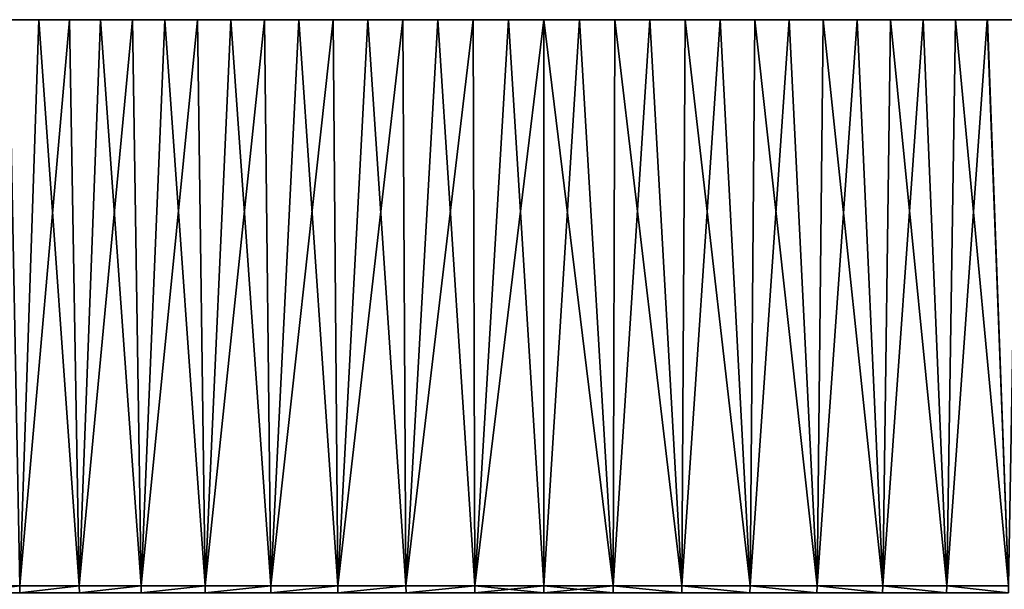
# Model space of a CAD drawing. Header units: metres. Extents: x -105 to 105, y -68 to 103.
# Tile 410 of 416: x 59 to 89, y 85 to 103. Entities that reach past the tile are written whole.
import ezdxf

# ---------------------------------------------------------------- set-up
doc = ezdxf.new("R2010")
doc.units = ezdxf.units.M
doc.layers.add('solid_FIT-BATH-150_SW0001_01', color=7, linetype='CONTINUOUS')

msp = doc.modelspace()

# ---------------------------------------------------------------- linework, layer by layer
at = {"layer": 'solid_FIT-BATH-150_SW0001_01'}
for points in [[(57.021729, 85.585892, -24.71978), (58.446777, 103.085892, -25.723272), (58.78083, 85.585892, -25.941141)], [(58.446777, 103.085892, -25.723272), (58.446823, 103.085892, 24.316305), (59.372124, 103.085892, 24.904428)], [(59.372086, 103.085892, -26.311399), (58.446777, 103.085892, -25.723272), (59.372124, 103.085892, 24.904428)], [(58.78083, 85.585892, -25.941141), (58.446777, 103.085892, -25.723272), (59.372086, 103.085892, -26.311399)], [(58.780521, 85.585892, 24.533945), (59.372124, 103.085892, 24.904428), (58.446823, 103.085892, 24.316305)], [(60.622257, 85.585892, 25.626722), (59.372124, 103.085892, 24.904428), (58.780521, 85.585892, 24.533945)], [(58.78083, 85.585892, -25.941141), (59.372086, 103.085892, -26.311399), (60.317551, 103.085892, -26.865026)], [(58.78083, 85.585892, -25.941141), (60.317551, 103.085892, -26.865026), (60.622581, 85.585892, -27.033895)], [(59.372086, 103.085892, -26.311399), (59.372124, 103.085892, 24.904428), (60.317589, 103.085892, 25.458052)], [(60.317551, 103.085892, -26.865026), (59.372086, 103.085892, -26.311399), (60.317589, 103.085892, 25.458052)], [(60.622257, 85.585892, 25.626722), (60.317589, 103.085892, 25.458052), (59.372124, 103.085892, 24.904428)], [(60.317551, 103.085892, -26.865026), (60.317589, 103.085892, 25.458052), (61.282196, 103.085892, 25.976435)], [(61.282154, 103.085892, -27.38341), (60.317551, 103.085892, -26.865026), (61.282196, 103.085892, 25.976435)], [(60.622581, 85.585892, -27.033895), (60.317551, 103.085892, -26.865026), (61.282154, 103.085892, -27.38341)], [(60.622257, 85.585892, 25.626722), (61.282196, 103.085892, 25.976435), (60.317589, 103.085892, 25.458052)], [(62.537262, 85.585892, 26.585331), (61.282196, 103.085892, 25.976435), (60.622257, 85.585892, 25.626722)], [(60.622581, 85.585892, -27.033895), (61.282154, 103.085892, -27.38341), (62.266331, 103.085892, -27.866907)], [(60.622581, 85.585892, -27.033895), (62.266331, 103.085892, -27.866907), (62.537594, 85.585892, -27.992479)], [(61.282154, 103.085892, -27.38341), (61.282196, 103.085892, 25.976435), (62.26638, 103.085892, 26.459932)], [(62.266331, 103.085892, -27.866907), (61.282154, 103.085892, -27.38341), (62.26638, 103.085892, 26.459932)], [(62.537262, 85.585892, 26.585331), (62.26638, 103.085892, 26.459932), (61.282196, 103.085892, 25.976435)], [(62.266331, 103.085892, -27.866907), (62.26638, 103.085892, 26.459932), (63.266399, 103.085892, 26.906689)], [(63.26635, 103.085892, -28.313663), (62.266331, 103.085892, -27.866907), (63.266399, 103.085892, 26.906689)], [(62.537594, 85.585892, -27.992479), (62.266331, 103.085892, -27.866907), (63.26635, 103.085892, -28.313663)], [(62.537262, 85.585892, 26.585331), (63.266399, 103.085892, 26.906689), (62.26638, 103.085892, 26.459932)], [(64.51577, 85.585892, 27.404879), (63.266399, 103.085892, 26.906689), (62.537262, 85.585892, 26.585331)], [(62.537594, 85.585892, -27.992479), (63.26635, 103.085892, -28.313663), (64.2827, 103.085892, -28.723749)], [(62.537594, 85.585892, -27.992479), (64.2827, 103.085892, -28.723749), (64.516113, 85.585892, -28.812004)], [(63.26635, 103.085892, -28.313663), (63.266399, 103.085892, 26.906689), (64.282753, 103.085892, 27.316772)], [(64.2827, 103.085892, -28.723749), (63.26635, 103.085892, -28.313663), (64.282753, 103.085892, 27.316772)], [(64.51577, 85.585892, 27.404879), (64.282753, 103.085892, 27.316772), (63.266399, 103.085892, 26.906689)], [(64.2827, 103.085892, -28.723749), (64.282753, 103.085892, 27.316772), (65.31424, 103.085892, 27.689861)], [(65.314194, 103.085892, -29.096844), (64.2827, 103.085892, -28.723749), (65.31424, 103.085892, 27.689861)], [(64.516113, 85.585892, -28.812004), (64.2827, 103.085892, -28.723749), (65.314194, 103.085892, -29.096844)], [(64.51577, 85.585892, 27.404879), (65.31424, 103.085892, 27.689861), (64.282753, 103.085892, 27.316772)], [(66.547699, 85.585892, 28.081196), (65.31424, 103.085892, 27.689861), (64.51577, 85.585892, 27.404879)], [(64.516113, 85.585892, -28.812004), (65.314194, 103.085892, -29.096844), (66.356903, 103.085892, -29.431469)], [(64.516113, 85.585892, -28.812004), (66.356903, 103.085892, -29.431469), (66.548058, 85.585892, -29.488297)], [(65.314194, 103.085892, -29.096844), (65.31424, 103.085892, 27.689861), (66.356941, 103.085892, 28.024485)], [(66.356903, 103.085892, -29.431469), (65.314194, 103.085892, -29.096844), (66.356941, 103.085892, 28.024485)], [(66.547699, 85.585892, 28.081196), (66.356941, 103.085892, 28.024485), (65.31424, 103.085892, 27.689861)], [(66.356903, 103.085892, -29.431469), (66.356941, 103.085892, 28.024485), (67.412239, 103.085892, 28.321005)], [(67.412209, 103.085892, -29.727993), (66.356903, 103.085892, -29.431469), (67.412239, 103.085892, 28.321005)], [(66.548058, 85.585892, -29.488297), (66.356903, 103.085892, -29.431469), (67.412209, 103.085892, -29.727993)], [(66.547699, 85.585892, 28.081196), (67.412239, 103.085892, 28.321005), (66.356941, 103.085892, 28.024485)], [(68.622726, 85.585892, 28.61084), (67.412239, 103.085892, 28.321005), (66.547699, 85.585892, 28.081196)], [(66.548058, 85.585892, -29.488297), (67.412209, 103.085892, -29.727993), (68.477737, 103.085892, -29.985893)], [(66.548058, 85.585892, -29.488297), (68.477737, 103.085892, -29.985893), (68.623062, 85.585892, -30.01791)], [(67.412209, 103.085892, -29.727993), (67.412239, 103.085892, 28.321005), (68.477753, 103.085892, 28.578901)], [(68.477737, 103.085892, -29.985893), (67.412209, 103.085892, -29.727993), (68.477753, 103.085892, 28.578901)], [(68.622726, 85.585892, 28.61084), (68.477753, 103.085892, 28.578901), (67.412239, 103.085892, 28.321005)], [(68.477737, 103.085892, -29.985893), (68.477753, 103.085892, 28.578901), (69.550468, 103.085892, 28.797367)], [(69.550453, 103.085892, -30.204361), (68.477737, 103.085892, -29.985893), (69.550468, 103.085892, 28.797367)], [(68.623062, 85.585892, -30.01791), (68.477737, 103.085892, -29.985893), (69.550453, 103.085892, -30.204361)], [(68.622726, 85.585892, 28.61084), (69.550468, 103.085892, 28.797367), (68.477753, 103.085892, 28.578901)], [(70.730133, 85.585892, 28.991085), (69.550468, 103.085892, 28.797367), (68.622726, 85.585892, 28.61084)], [(68.623062, 85.585892, -30.01791), (69.550453, 103.085892, -30.204361), (70.631958, 103.085892, -30.383736)], [(68.623062, 85.585892, -30.01791), (70.631958, 103.085892, -30.383736), (70.730568, 85.585892, -30.398144)], [(69.550453, 103.085892, -30.204361), (69.550468, 103.085892, 28.797367), (70.631973, 103.085892, 28.976742)], [(70.631958, 103.085892, -30.383736), (69.550453, 103.085892, -30.204361), (70.631973, 103.085892, 28.976742)], [(70.730133, 85.585892, 28.991085), (70.631973, 103.085892, 28.976742), (69.550468, 103.085892, 28.797367)], [(70.631958, 103.085892, -30.383736), (70.631973, 103.085892, 28.976742), (71.718887, 103.085892, 29.116529)], [(71.718872, 103.085892, -30.523525), (70.631958, 103.085892, -30.383736), (71.718887, 103.085892, 29.116529)], [(70.730568, 85.585892, -30.398144), (70.631958, 103.085892, -30.383736), (71.718872, 103.085892, -30.523525)], [(70.730133, 85.585892, 28.991085), (71.718887, 103.085892, 29.116529), (70.631973, 103.085892, 28.976742)], [(72.859459, 85.585892, 29.220039), (71.718887, 103.085892, 29.116529), (70.730133, 85.585892, 28.991085)], [(70.730568, 85.585892, -30.398144), (71.718872, 103.085892, -30.523525), (72.808495, 103.085892, -30.623308)], [(70.730568, 85.585892, -30.398144), (72.808495, 103.085892, -30.623308), (72.859833, 85.585892, -30.627062)], [(71.718872, 103.085892, -30.523525), (71.718887, 103.085892, 29.116529), (72.808502, 103.085892, 29.216312)], [(72.808495, 103.085892, -30.623308), (71.718872, 103.085892, -30.523525), (72.808502, 103.085892, 29.216312)], [(72.859459, 85.585892, 29.220039), (72.808502, 103.085892, 29.216312), (71.718887, 103.085892, 29.116529)], [(72.808495, 103.085892, -30.623308), (72.808502, 103.085892, 29.216312), (73.902176, 103.085892, 29.276299)], [(73.902176, 103.085892, -30.683294), (72.808495, 103.085892, -30.623308), (73.902176, 103.085892, 29.276299)], [(72.859833, 85.585892, -30.627062), (72.808495, 103.085892, -30.623308), (73.902176, 103.085892, -30.683294)], [(72.859459, 85.585892, 29.220039), (73.902176, 103.085892, 29.276299), (72.808502, 103.085892, 29.216312)], [(72.859459, 85.585892, 29.220039), (75, 85.585892, 29.296501), (73.902176, 103.085892, 29.276299)], [(72.859833, 85.585892, -30.627062), (73.902176, 103.085892, -30.683294), (75, 103.085892, -30.703499)], [(72.859833, 85.585892, -30.627062), (75, 103.085892, -30.703499), (75, 85.585892, -30.703499)], [(73.902176, 103.085892, -30.683294), (75, 103.085892, 29.296501), (75, 103.085892, -30.703499)], [(73.902176, 103.085892, -30.683294), (73.902176, 103.085892, 29.276299), (75, 103.085892, 29.296501)], [(75, 85.585892, 29.296501), (75, 103.085892, 29.296501), (73.902176, 103.085892, 29.276299)], [(76.097824, 103.085892, 29.276297), (76.097824, 103.085892, -30.683294), (75, 103.085892, -30.703499)], [(75, 85.585892, -30.703499), (75, 103.085892, -30.703499), (76.097824, 103.085892, -30.683294)], [(75, 103.085892, 29.296501), (76.097824, 103.085892, 29.276297), (75, 103.085892, -30.703499)], [(77.140541, 85.585892, -30.627035), (75, 85.585892, -30.703499), (76.097824, 103.085892, -30.683294)], [(77.140167, 85.585892, 29.220066), (76.097824, 103.085892, 29.276297), (75, 103.085892, 29.296501)], [(75, 85.585892, 29.296501), (77.140167, 85.585892, 29.220066), (75, 103.085892, 29.296501)], [(77.191505, 103.085892, 29.216311), (77.191498, 103.085892, -30.623308), (76.097824, 103.085892, -30.683294)], [(77.140541, 85.585892, -30.627035), (76.097824, 103.085892, -30.683294), (77.191498, 103.085892, -30.623308)], [(76.097824, 103.085892, 29.276297), (77.191505, 103.085892, 29.216311), (76.097824, 103.085892, -30.683294)], [(77.140167, 85.585892, 29.220066), (77.191505, 103.085892, 29.216311), (76.097824, 103.085892, 29.276297)], [(77.140167, 85.585892, 29.220066), (79.269432, 85.585892, 28.991148), (77.191505, 103.085892, 29.216311)], [(77.140541, 85.585892, -30.627035), (77.191498, 103.085892, -30.623308), (78.281113, 103.085892, -30.523527)], [(79.269867, 85.585892, -30.398081), (77.140541, 85.585892, -30.627035), (78.281113, 103.085892, -30.523527)], [(78.281128, 103.085892, 29.116528), (78.281113, 103.085892, -30.523527), (77.191498, 103.085892, -30.623308)], [(77.191505, 103.085892, 29.216311), (78.281128, 103.085892, 29.116528), (77.191498, 103.085892, -30.623308)], [(79.269432, 85.585892, 28.991148), (78.281128, 103.085892, 29.116528), (77.191505, 103.085892, 29.216311)], [(79.368042, 103.085892, 28.97674), (79.368027, 103.085892, -30.383738), (78.281113, 103.085892, -30.523527)], [(79.269867, 85.585892, -30.398081), (78.281113, 103.085892, -30.523527), (79.368027, 103.085892, -30.383738)], [(78.281128, 103.085892, 29.116528), (79.368042, 103.085892, 28.97674), (78.281113, 103.085892, -30.523527)], [(79.269432, 85.585892, 28.991148), (79.368042, 103.085892, 28.97674), (78.281128, 103.085892, 29.116528)], [(79.269432, 85.585892, 28.991148), (81.376938, 85.585892, 28.610912), (79.368042, 103.085892, 28.97674)], [(79.269867, 85.585892, -30.398081), (79.368027, 103.085892, -30.383738), (80.449532, 103.085892, -30.204365)], [(81.377274, 85.585892, -30.017836), (79.269867, 85.585892, -30.398081), (80.449532, 103.085892, -30.204365)], [(80.449547, 103.085892, 28.797365), (80.449532, 103.085892, -30.204365), (79.368027, 103.085892, -30.383738)], [(79.368042, 103.085892, 28.97674), (80.449547, 103.085892, 28.797365), (79.368027, 103.085892, -30.383738)], [(81.376938, 85.585892, 28.610912), (80.449547, 103.085892, 28.797365), (79.368042, 103.085892, 28.97674)], [(81.522263, 103.085892, 28.578897), (81.522247, 103.085892, -29.985899), (80.449532, 103.085892, -30.204365)], [(81.377274, 85.585892, -30.017836), (80.449532, 103.085892, -30.204365), (81.522247, 103.085892, -29.985899)], [(80.449547, 103.085892, 28.797365), (81.522263, 103.085892, 28.578897), (80.449532, 103.085892, -30.204365)], [(81.376938, 85.585892, 28.610912), (81.522263, 103.085892, 28.578897), (80.449547, 103.085892, 28.797365)], [(81.376938, 85.585892, 28.610912), (83.451942, 85.585892, 28.081301), (81.522263, 103.085892, 28.578897)], [(81.377274, 85.585892, -30.017836), (81.522247, 103.085892, -29.985899), (82.587761, 103.085892, -29.728001)], [(83.452301, 85.585892, -29.488194), (81.377274, 85.585892, -30.017836), (82.587761, 103.085892, -29.728001)], [(82.587791, 103.085892, 28.320997), (82.587761, 103.085892, -29.728001), (81.522247, 103.085892, -29.985899)], [(81.522263, 103.085892, 28.578897), (82.587791, 103.085892, 28.320997), (81.522247, 103.085892, -29.985899)], [(83.451942, 85.585892, 28.081301), (82.587791, 103.085892, 28.320997), (81.522263, 103.085892, 28.578897)], [(83.643097, 103.085892, 28.024473), (83.643059, 103.085892, -29.43148), (82.587761, 103.085892, -29.728001)], [(83.452301, 85.585892, -29.488194), (82.587761, 103.085892, -29.728001), (83.643059, 103.085892, -29.43148)], [(82.587791, 103.085892, 28.320997), (83.643097, 103.085892, 28.024473), (82.587761, 103.085892, -29.728001)], [(83.451942, 85.585892, 28.081301), (83.643097, 103.085892, 28.024473), (82.587791, 103.085892, 28.320997)], [(83.451942, 85.585892, 28.081301), (85.483887, 85.585892, 27.405008), (83.643097, 103.085892, 28.024473)], [(83.452301, 85.585892, -29.488194), (83.643059, 103.085892, -29.43148), (84.68576, 103.085892, -29.096859)], [(85.48423, 85.585892, -28.811874), (83.452301, 85.585892, -29.488194), (84.68576, 103.085892, -29.096859)], [(84.685806, 103.085892, 27.689846), (84.68576, 103.085892, -29.096859), (83.643059, 103.085892, -29.43148)], [(83.643097, 103.085892, 28.024473), (84.685806, 103.085892, 27.689846), (83.643059, 103.085892, -29.43148)], [(85.483887, 85.585892, 27.405008), (84.685806, 103.085892, 27.689846), (83.643097, 103.085892, 28.024473)], [(85.7173, 103.085892, 27.316753), (85.717247, 103.085892, -28.723768), (84.68576, 103.085892, -29.096859)], [(85.48423, 85.585892, -28.811874), (84.68576, 103.085892, -29.096859), (85.717247, 103.085892, -28.723768)], [(84.685806, 103.085892, 27.689846), (85.7173, 103.085892, 27.316753), (84.68576, 103.085892, -29.096859)], [(85.483887, 85.585892, 27.405008), (85.7173, 103.085892, 27.316753), (84.685806, 103.085892, 27.689846)], [(85.483887, 85.585892, 27.405008), (87.462402, 85.585892, 26.585482), (85.7173, 103.085892, 27.316753)], [(85.48423, 85.585892, -28.811874), (85.717247, 103.085892, -28.723768), (86.733597, 103.085892, -28.313686)], [(87.462738, 85.585892, -27.992327), (85.48423, 85.585892, -28.811874), (86.733597, 103.085892, -28.313686)], [(86.73365, 103.085892, 26.906668), (86.733597, 103.085892, -28.313686), (85.717247, 103.085892, -28.723768)], [(85.7173, 103.085892, 27.316753), (86.73365, 103.085892, 26.906668), (85.717247, 103.085892, -28.723768)], [(87.462402, 85.585892, 26.585482), (86.73365, 103.085892, 26.906668), (85.7173, 103.085892, 27.316753)], [(87.733665, 103.085892, 26.459911), (87.73362, 103.085892, -27.86693), (86.733597, 103.085892, -28.313686)], [(87.462738, 85.585892, -27.992327), (86.733597, 103.085892, -28.313686), (87.73362, 103.085892, -27.86693)], [(86.73365, 103.085892, 26.906668), (87.733665, 103.085892, 26.459911), (86.733597, 103.085892, -28.313686)], [(87.462402, 85.585892, 26.585482), (87.733665, 103.085892, 26.459911), (86.73365, 103.085892, 26.906668)], [(87.462402, 85.585892, 26.585482), (89.377419, 85.585892, 25.6269), (87.733665, 103.085892, 26.459911)], [(87.462738, 85.585892, -27.992327), (87.73362, 103.085892, -27.86693), (88.717804, 103.085892, -27.38343)], [(89.377739, 85.585892, -27.03372), (87.462738, 85.585892, -27.992327), (88.717804, 103.085892, -27.38343)], [(88.717842, 103.085892, 25.976414), (88.717804, 103.085892, -27.38343), (87.73362, 103.085892, -27.86693)], [(87.733665, 103.085892, 26.459911), (88.717842, 103.085892, 25.976414), (87.73362, 103.085892, -27.86693)], [(89.377419, 85.585892, 25.6269), (88.717842, 103.085892, 25.976414), (87.733665, 103.085892, 26.459911)], [(89.682449, 103.085892, 25.458031), (89.682411, 103.085892, -26.865049), (88.717804, 103.085892, -27.38343)], [(89.377739, 85.585892, -27.03372), (88.717804, 103.085892, -27.38343), (89.682411, 103.085892, -26.865049)], [(88.717842, 103.085892, 25.976414), (89.682449, 103.085892, 25.458031), (88.717804, 103.085892, -27.38343)], [(89.377419, 85.585892, 25.6269), (89.682449, 103.085892, 25.458031), (88.717842, 103.085892, 25.976414)], [(57.021729, 85.585892, -24.71978), (58.78083, 85.585892, -25.941141), (57.030819, 85.372414, -24.707514)], [(58.780521, 85.585892, 24.533945), (57.030819, 85.372414, 23.300516), (58.789028, 85.372414, 24.521263)], [(58.78083, 85.585892, -25.941141), (58.789028, 85.372414, -25.928261), (57.030819, 85.372414, -24.707514)], [(60.622257, 85.585892, 25.626722), (58.780521, 85.585892, 24.533945), (58.789028, 85.372414, 24.521263)], [(58.78083, 85.585892, -25.941141), (60.622581, 85.585892, -27.033895), (58.789028, 85.372414, -25.928261)], [(60.622257, 85.585892, 25.626722), (58.789028, 85.372414, 24.521263), (60.629848, 85.372414, 25.613472)], [(60.622581, 85.585892, -27.033895), (60.629848, 85.372414, -27.020468), (58.789028, 85.372414, -25.928261)], [(62.537262, 85.585892, 26.585331), (60.622257, 85.585892, 25.626722), (60.629848, 85.372414, 25.613472)], [(60.622581, 85.585892, -27.033895), (62.537594, 85.585892, -27.992479), (60.629848, 85.372414, -27.020468)], [(62.537262, 85.585892, 26.585331), (60.629848, 85.372414, 25.613472), (62.543892, 85.372414, 26.571573)], [(62.537594, 85.585892, -27.992479), (62.543892, 85.372414, -27.978571), (60.629848, 85.372414, -27.020468)], [(64.51577, 85.585892, 27.404879), (62.537262, 85.585892, 26.585331), (62.543892, 85.372414, 26.571573)], [(62.537594, 85.585892, -27.992479), (64.516113, 85.585892, -28.812004), (62.543892, 85.372414, -27.978571)], [(64.51577, 85.585892, 27.404879), (62.543892, 85.372414, 26.571573), (64.521408, 85.372414, 27.390688)], [(64.516113, 85.585892, -28.812004), (64.521408, 85.372414, -28.797686), (62.543892, 85.372414, -27.978571)], [(66.547699, 85.585892, 28.081196), (64.51577, 85.585892, 27.404879), (64.521408, 85.372414, 27.390688)], [(64.516113, 85.585892, -28.812004), (66.548058, 85.585892, -29.488297), (64.521408, 85.372414, -28.797686)], [(66.547699, 85.585892, 28.081196), (64.521408, 85.372414, 27.390688), (66.552322, 85.372414, 28.066641)], [(66.548058, 85.585892, -29.488297), (66.552322, 85.372414, -29.473639), (64.521408, 85.372414, -28.797686)], [(68.622726, 85.585892, 28.61084), (66.547699, 85.585892, 28.081196), (66.552322, 85.372414, 28.066641)], [(66.548058, 85.585892, -29.488297), (68.623062, 85.585892, -30.01791), (66.552322, 85.372414, -29.473639)], [(68.622726, 85.585892, 28.61084), (66.552322, 85.372414, 28.066641), (68.626289, 85.372414, 28.595989)], [(68.623062, 85.585892, -30.01791), (68.626289, 85.372414, -30.002985), (66.552322, 85.372414, -29.473639)], [(70.730133, 85.585892, 28.991085), (68.622726, 85.585892, 28.61084), (68.626289, 85.372414, 28.595989)], [(68.623062, 85.585892, -30.01791), (70.730568, 85.585892, -30.398144), (68.626289, 85.372414, -30.002985)], [(70.730133, 85.585892, 28.991085), (68.626289, 85.372414, 28.595989), (70.732727, 85.372414, 28.976032)], [(70.730568, 85.585892, -30.398144), (70.732727, 85.372414, -30.38303), (68.626289, 85.372414, -30.002985)], [(72.859459, 85.585892, 29.220039), (70.730133, 85.585892, 28.991085), (70.732727, 85.372414, 28.976032)], [(70.730568, 85.585892, -30.398144), (72.859833, 85.585892, -30.627062), (70.732727, 85.372414, -30.38303)], [(72.859459, 85.585892, 29.220039), (70.732727, 85.372414, 28.976032), (72.860916, 85.372414, 29.204836)], [(72.859833, 85.585892, -30.627062), (72.860916, 85.372414, -30.611834), (70.732727, 85.372414, -30.38303)], [(72.859459, 85.585892, 29.220039), (75, 85.372414, 29.281235), (75, 85.585892, 29.296501)], [(72.859459, 85.585892, 29.220039), (72.860916, 85.372414, 29.204836), (75, 85.372414, 29.281235)], [(72.859833, 85.585892, -30.627062), (75, 85.585892, -30.703499), (72.860916, 85.372414, -30.611834)], [(72.860916, 85.372414, -30.611834), (75, 85.585892, -30.703499), (75, 85.372414, -30.688231)], [(75, 85.372414, -30.688231), (75, 85.585892, -30.703499), (77.140541, 85.585892, -30.627035)], [(77.139084, 85.372414, -30.611834), (75, 85.372414, -30.688231), (77.140541, 85.585892, -30.627035)], [(77.139084, 85.372414, 29.204836), (77.140167, 85.585892, 29.220066), (75, 85.585892, 29.296501)], [(75, 85.372414, 29.281235), (77.139084, 85.372414, 29.204836), (75, 85.585892, 29.296501)], [(79.267273, 85.372414, -30.38303), (77.139084, 85.372414, -30.611834), (77.140541, 85.585892, -30.627035)], [(77.139084, 85.372414, 29.204836), (79.267273, 85.372414, 28.976032), (77.140167, 85.585892, 29.220066)], [(79.267273, 85.372414, 28.976032), (79.269432, 85.585892, 28.991148), (77.140167, 85.585892, 29.220066)], [(79.267273, 85.372414, -30.38303), (77.140541, 85.585892, -30.627035), (79.269867, 85.585892, -30.398081)], [(81.373711, 85.372414, -30.002985), (79.267273, 85.372414, -30.38303), (79.269867, 85.585892, -30.398081)], [(79.267273, 85.372414, 28.976032), (81.373711, 85.372414, 28.595989), (79.269432, 85.585892, 28.991148)], [(81.373711, 85.372414, 28.595989), (81.376938, 85.585892, 28.610912), (79.269432, 85.585892, 28.991148)], [(81.373711, 85.372414, -30.002985), (79.269867, 85.585892, -30.398081), (81.377274, 85.585892, -30.017836)], [(83.447678, 85.372414, -29.473639), (81.373711, 85.372414, -30.002985), (81.377274, 85.585892, -30.017836)], [(81.373711, 85.372414, 28.595989), (83.447678, 85.372414, 28.066641), (81.376938, 85.585892, 28.610912)], [(83.447678, 85.372414, 28.066641), (83.451942, 85.585892, 28.081301), (81.376938, 85.585892, 28.610912)], [(83.447678, 85.372414, -29.473639), (81.377274, 85.585892, -30.017836), (83.452301, 85.585892, -29.488194)], [(85.478592, 85.372414, -28.797686), (83.447678, 85.372414, -29.473639), (83.452301, 85.585892, -29.488194)], [(83.447678, 85.372414, 28.066641), (85.478592, 85.372414, 27.390688), (83.451942, 85.585892, 28.081301)], [(85.478592, 85.372414, 27.390688), (85.483887, 85.585892, 27.405008), (83.451942, 85.585892, 28.081301)], [(85.478592, 85.372414, -28.797686), (83.452301, 85.585892, -29.488194), (85.48423, 85.585892, -28.811874)], [(87.456108, 85.372414, -27.978571), (85.478592, 85.372414, -28.797686), (85.48423, 85.585892, -28.811874)], [(85.478592, 85.372414, 27.390688), (87.456108, 85.372414, 26.571573), (85.483887, 85.585892, 27.405008)], [(87.456108, 85.372414, 26.571573), (87.462402, 85.585892, 26.585482), (85.483887, 85.585892, 27.405008)], [(87.456108, 85.372414, -27.978571), (85.48423, 85.585892, -28.811874), (87.462738, 85.585892, -27.992327)], [(89.370155, 85.372414, -27.020468), (87.456108, 85.372414, -27.978571), (87.462738, 85.585892, -27.992327)], [(87.456108, 85.372414, 26.571573), (89.370155, 85.372414, 25.613472), (87.462402, 85.585892, 26.585482)], [(89.370155, 85.372414, 25.613472), (89.377419, 85.585892, 25.6269), (87.462402, 85.585892, 26.585482)], [(89.370155, 85.372414, -27.020468), (87.462738, 85.585892, -27.992327), (89.377739, 85.585892, -27.03372)]]:
    msp.add_3dface(points, dxfattribs=at)

doc.saveas('drawing.dxf')
